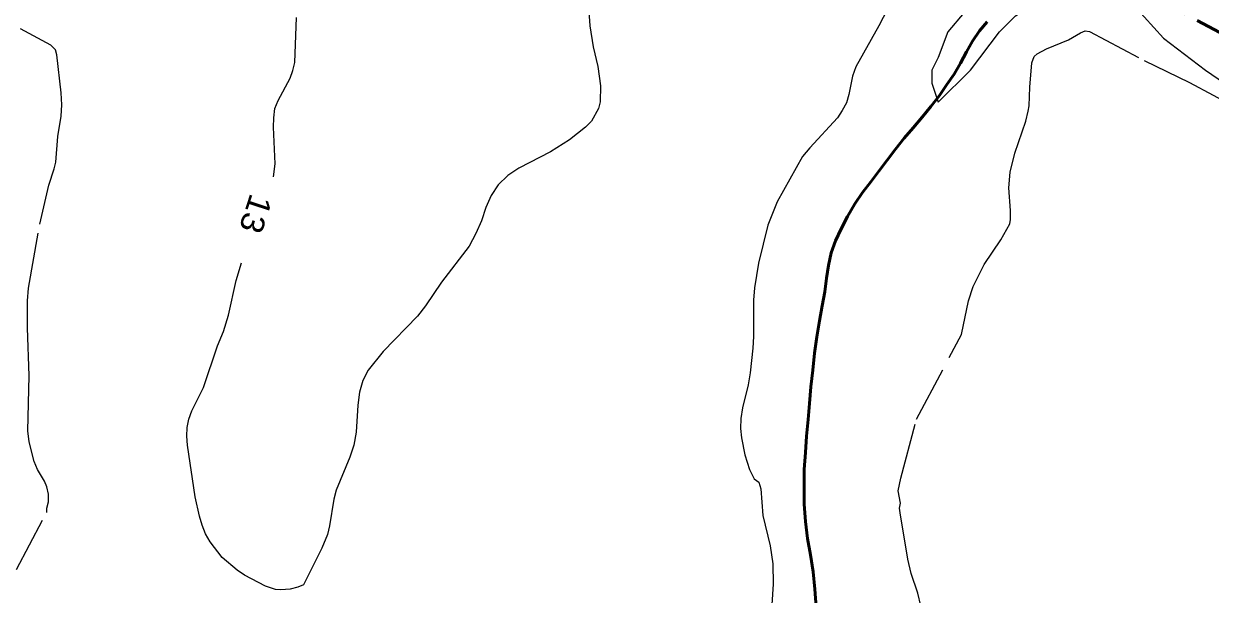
# Model space of a CAD drawing. Extents: x 355726 to 357533, y 5103782 to 5105258.
# Drawn here: x 356144.1 to 356220.6, y 5104449.2 to 5104486 of the extents above; entities that cross this region are included whole.
import ezdxf
from ezdxf.enums import TextEntityAlignment as Align

# ---------------------------------------------------------------- set-up
doc = ezdxf.new("R2010")
doc.units = 0
doc.header["$LTSCALE"] = 0.6
doc.linetypes.add('DASH_DOUBLE_DOT', pattern=[9.2, 5, -1.2, 0.3, -1.2, 0.3, -1.2])
doc.linetypes.add('LONG_DASHED', pattern=[7.5, 6, -1.5])
for name, color, linetype, lineweight in [('1', 7, 'LONG_DASHED', 53), ('2', 7, 'LONG_DASHED', 13), ('4', 7, 'DASH_DOUBLE_DOT', 53)]:
    doc.layers.add(name, color=color, linetype=linetype, lineweight=lineweight)

msp = doc.modelspace()

# ---------------------------------------------------------------- linework, layer by layer
at = {"layer": '1'}
msp.add_lwpolyline([(356211.56, 5104490.01), (356213.1, 5104489.72), (356213.8, 5104489.48), (356214.47, 5104489.13), (356215.8, 5104488.33), (356222.29, 5104484.88), (356224.97, 5104483.38), (356226.65, 5104482.26), (356228.25, 5104481.05), (356229.79, 5104479.96), (356239.61, 5104474.71), (356241.1, 5104473.84), (356247.77, 5104470.26), (356250.12, 5104468.9), (356260.99, 5104462.96), (356262.46, 5104462.05)], dxfattribs=at)
at = {"layer": '2'}
for points in [[(356136.48, 5104535.05), (356142.92, 5104531.13), (356152.25, 5104524.3), (356157.65, 5104519.98), (356163.46, 5104518.12), (356167.82, 5104516.05), (356171.96, 5104515.63), (356175.28, 5104512.54), (356180.26, 5104507.38), (356187.11, 5104502.83), (356197.28, 5104497.46), (356201.84, 5104494.37), (356204.12, 5104490.44), (356203.71, 5104488.79), (356204.33, 5104487.76), (356204.75, 5104486.73), (356203.71, 5104485.49), (356203.09, 5104483.83), (356202.67, 5104483.01), (356202.67, 5104482.18), (356203.09, 5104480.94), (356205.16, 5104483.01), (356207.03, 5104485.49)], [(356207.03, 5104485.49), (356208.07, 5104486.51), (356208.69, 5104486.93), (356209.73, 5104487.34), (356211.8, 5104487.96), (356215.74, 5104487.13), (356217.61, 5104485.07), (356220.31, 5104483.01), (356221.55, 5104482.18), (356224.25, 5104481.36), (356227.98, 5104480.12), (356229.02, 5104479.7), (356235.66, 5104475.57), (356245.83, 5104470.62), (356251.22, 5104467.3), (356258.69, 5104463.18), (356263.88, 5104460.5)], [(356180.51, 5104487.42), (356180.63, 5104485.86), (356180.84, 5104484.51), (356181.14, 5104483.25), (356181.31, 5104482), (356181.28, 5104480.97), (356181.18, 5104480.54), (356180.72, 5104479.73), (356180.35, 5104479.34), (356179.31, 5104478.51), (356178.08, 5104477.74), (356176.05, 5104476.69), (356175.34, 5104476.22), (356174.7, 5104475.62), (356174.25, 5104474.93), (356173.92, 5104474.15), (356173.63, 5104473.3), (356173.27, 5104472.47), (356172.83, 5104471.65), (356171.05, 5104469.34), (356170.02, 5104467.8), (356169.5, 5104467.15), (356167.29, 5104464.86), (356166.33, 5104463.65), (356165.98, 5104462.99), (356165.77, 5104462.24), (356165.67, 5104461.41), (356165.56, 5104459.66), (356165.4, 5104458.83), (356165.15, 5104458.04), (356164.26, 5104455.92), (356164.11, 5104455.33), (356163.84, 5104453.62), (356163.7, 5104453.07), (356163.34, 5104452.17), (356162.15, 5104449.82), (356161.79, 5104449.66), (356161.3, 5104449.54), (356160.69, 5104449.49), (356160.36, 5104449.51), (356159.7, 5104449.72), (356158.36, 5104450.44), (356157.89, 5104450.76), (356156.92, 5104451.58), (356156.14, 5104452.58), (356155.85, 5104453.11), (356155.62, 5104453.67), (356155.45, 5104454.25), (356155.18, 5104455.5), (356154.68, 5104458.82), (356154.63, 5104459.41), (356154.66, 5104459.97), (356154.76, 5104460.51), (356154.95, 5104461.04), (356155.72, 5104462.54), (356156.62, 5104465.22), (356156.99, 5104466.16)], [(356160.22, 5104476.13), (356160.34, 5104476.97), (356160.22, 5104479.34), (356160.24, 5104479.94), (356160.32, 5104480.53), (356160.53, 5104481.05), (356161.29, 5104482.49), (356161.48, 5104482.98), (356161.61, 5104483.51), (356161.71, 5104486.4)], [(356199.82, 5104486.95), (356199.26, 5104485.86), (356197.78, 5104483.23), (356197.56, 5104482.63), (356197.32, 5104481.45), (356197.16, 5104480.9)], [(356143.65, 5104450.8), (356145.6, 5104454.48), (356145.6, 5104454.75), (356145.72, 5104455.17), (356145.71, 5104455.66), (356145.62, 5104456.13), (356145.45, 5104456.51), (356145.01, 5104457.26), (356144.8, 5104457.76), (356144.47, 5104459.03), (356144.39, 5104459.75), (356144.46, 5104463.3), (356144.36, 5104466.38), (356144.37, 5104468.13), (356144.43, 5104468.95), (356145.16, 5104473.07), (356145.74, 5104475.59), (356146.09, 5104476.65), (356146.18, 5104477.08), (356146.31, 5104478.74), (356146.53, 5104480.05), (356146.58, 5104480.78), (356146.54, 5104481.54), (356146.25, 5104483.99), (356146.16, 5104484.32), (356145.86, 5104484.62), (356143.92, 5104485.67)], [(356201.97, 5104448.47), (356201.76, 5104449.28), (356201.35, 5104450.55), (356201.13, 5104451.48), (356200.63, 5104454.46), (356200.59, 5104454.76), (356200.65, 5104455.09), (356200.51, 5104455.88), (356200.67, 5104456.7), (356201.69, 5104460.5), (356204.59, 5104465.97), (356205.04, 5104468.13), (356205.34, 5104469.05), (356206.05, 5104470.48), (356207.13, 5104472.07), (356207.7, 5104473.09), (356207.75, 5104473.38), (356207.75, 5104473.95), (356207.63, 5104475.41), (356207.73, 5104476.44), (356208.02, 5104477.65), (356208.73, 5104479.71), (356208.89, 5104480.37), (356208.95, 5104480.71), (356208.99, 5104481.92), (356209.12, 5104483.48), (356209.28, 5104483.9), (356209.46, 5104484.07), (356210.06, 5104484.38), (356211.49, 5104484.96), (356212.26, 5104485.42), (356212.56, 5104485.55), (356212.83, 5104485.51), (356216.36, 5104483.63), (356219.29, 5104482.21), (356227.07, 5104478.03)], [(356197.16, 5104480.9), (356196.9, 5104480.41), (356196.59, 5104479.94), (356194.8, 5104478.01), (356194.34, 5104477.44), (356192.71, 5104474.51), (356192.1, 5104473.01), (356191.49, 5104470.57), (356191.23, 5104468.96), (356191.17, 5104468.18), (356191.17, 5104465.84), (356191.13, 5104465.07), (356190.96, 5104463.48), (356190.83, 5104462.71), (356190.47, 5104461.24), (356190.36, 5104460.55), (356190.33, 5104459.9), (356190.39, 5104459.3), (356190.62, 5104458.19), (356190.91, 5104457.26), (356191.21, 5104456.65), (356191.51, 5104456.43), (356191.64, 5104456.01), (356191.78, 5104454.28), (356192.24, 5104452.34), (356192.42, 5104451.17), (356192.44, 5104449.86), (356192.36, 5104448.55)], [(356156.99, 5104466.16), (356157.32, 5104467.21), (356157.81, 5104469.44), (356158.16, 5104470.59)]]:
    msp.add_lwpolyline(points, dxfattribs=at)
at = {"layer": '4'}
msp.add_lwpolyline([(356195.22, 5104448.38), (356195.13, 5104449.54), (356195.02, 5104450.66), (356194.84, 5104451.75), (356194.65, 5104452.8), (356194.52, 5104453.9), (356194.45, 5104455.01), (356194.44, 5104456.12), (356194.45, 5104457.26), (356194.52, 5104458.36), (356194.59, 5104459.4), (356194.7, 5104460.47), (356194.79, 5104461.51), (356194.88, 5104462.59), (356194.99, 5104463.67), (356195.11, 5104464.76), (356195.26, 5104465.8), (356195.42, 5104466.84), (356195.6, 5104467.82), (356195.77, 5104468.72), (356195.89, 5104469.59), (356196.02, 5104470.41), (356196.19, 5104471.22), (356196.46, 5104472.01), (356196.82, 5104472.78), (356197.24, 5104473.58), (356197.7, 5104474.38), (356198.2, 5104475.11), (356198.74, 5104475.8), (356199.26, 5104476.49), (356199.79, 5104477.2), (356200.32, 5104477.92), (356200.88, 5104478.62), (356201.46, 5104479.3), (356202.04, 5104479.98), (356202.6, 5104480.67), (356203.16, 5104481.37), (356203.65, 5104482.08), (356204.11, 5104482.76), (356204.51, 5104483.47), (356204.9, 5104484.2), (356205.29, 5104484.88), (356205.74, 5104485.54), (356206.25, 5104486.13)], dxfattribs=at)

# ---------------------------------------------------------------- texts
at = {"layer": '2', "width": 1.1}
msp.add_text('13', height=1.5, rotation=251.843, dxfattribs=at).set_placement((356158.369, 5104473.969), align=Align.CENTER)

doc.saveas('drawing.dxf')
